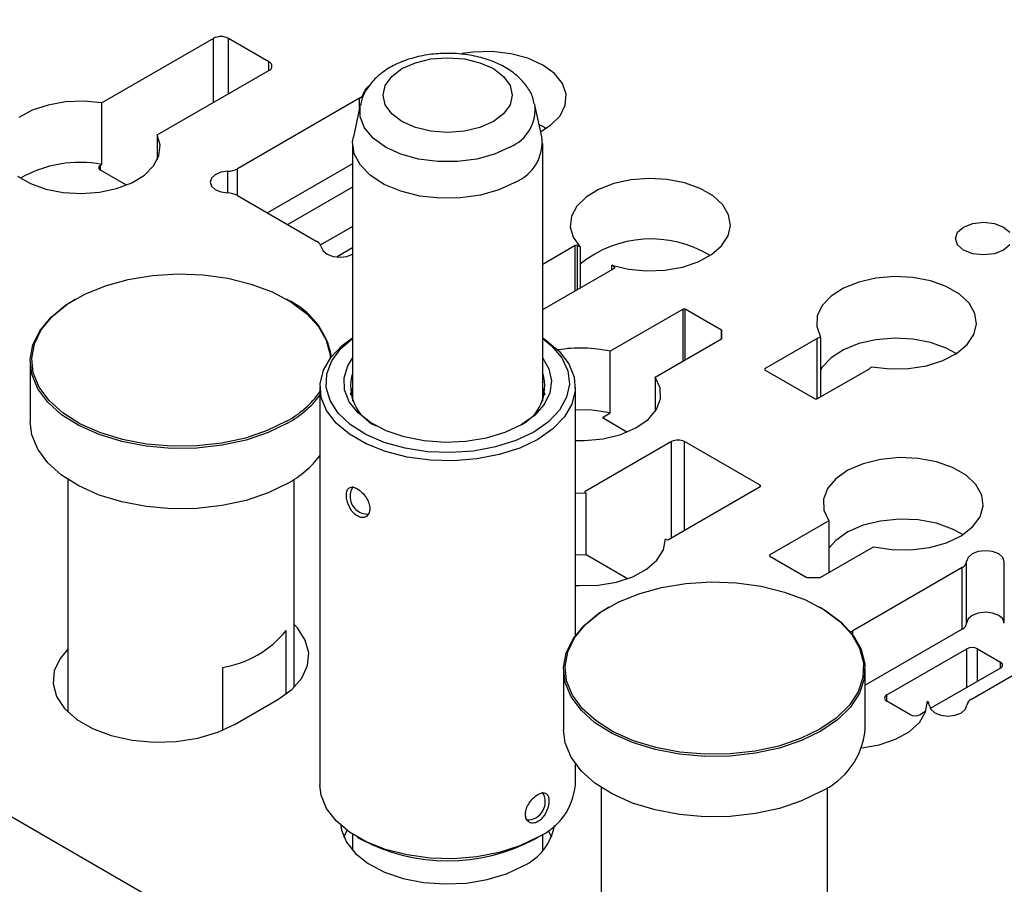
# Model space of a CAD drawing. Header units: inches. Extents: x 1880 to 2363, y -453 to -54.
# Tile 961 of 1056: x 2235.49 to 2238.75, y -428.82 to -425.96. Entities that reach past the tile are written whole.
import ezdxf

# ---------------------------------------------------------------- set-up
doc = ezdxf.new("R2010")
doc.units = ezdxf.units.IN
doc.header["$LTSCALE"] = 0.5
doc.header["$MEASUREMENT"] = 0
doc.layers.add('ST1-M-S', color=193, linetype='Continuous')
doc.layers.add('SVE-M-S', color=8, linetype='Continuous')

msp = doc.modelspace()

# ---------------------------------------------------------------- linework, layer by layer
at = {"layer": 'ST1-M-S', "linetype": 'Continuous', "lineweight": 25}
for p, q in [((2230.36616, -425.65645), (2238.14434, -430.1467)), ((2236.13085, -426.01873), (2235.76068, -426.23243)), ((2236.13085, -426.231), (2236.13085, -426.01873)), ((2236.3147, -426.09629), (2236.18035, -426.01873)), ((2236.18035, -426.20243), (2236.18035, -426.01873)), ((2236.99184, -426.06416), (2236.95462, -426.06928)), ((2237.05451, -426.06259), (2236.99184, -426.06416)), ((2237.11607, -426.06954), (2237.05451, -426.06259)), ((2237.17309, -426.08464), (2237.11607, -426.06954)), ((2236.3147, -426.12487), (2236.3147, -426.09629)), ((2237.22238, -426.10705), (2237.17309, -426.08464)), ((2237.26119, -426.1355), (2237.22238, -426.10705)), ((2235.94452, -426.33856), (2236.3147, -426.12487)), ((2237.28734, -426.16842), (2237.26119, -426.1355)), ((2236.64606, -426.17648), (2236.63531, -426.18557)), ((2237.2994, -426.20396), (2237.28734, -426.16842)), ((2236.63531, -426.18557), (2236.62935, -426.19857)), ((2236.62935, -426.20707), (2236.62935, -426.19857)), ((2237.29667, -426.24014), (2237.2994, -426.20396)), ((2235.58251, -426.23957), (2235.53013, -426.25715)), ((2235.64042, -426.2293), (2235.58251, -426.23957)), ((2235.70086, -426.22688), (2235.64042, -426.2293)), ((2235.76068, -426.23243), (2235.70086, -426.22688)), ((2235.76068, -426.43657), (2235.76068, -426.23243)), ((2236.61483, -426.21693), (2236.20994, -426.45067)), ((2236.61483, -426.25065), (2236.61483, -426.21693)), ((2237.27931, -426.27494), (2237.29667, -426.24014)), ((2235.53013, -426.25715), (2235.48603, -426.28113)), ((2237.24829, -426.30641), (2237.27931, -426.27494)), ((2237.22238, -426.31118), (2237.21076, -426.30487)), ((2237.21569, -426.32753), (2237.24829, -426.30641)), ((2235.94452, -426.33856), (2235.94452, -426.42143)), ((2235.95414, -426.3731), (2235.94452, -426.33856)), ((2237.23271, -426.31749), (2237.22238, -426.31118)), ((2235.94994, -426.40799), (2235.95414, -426.3731)), ((2235.93215, -426.44142), (2235.94994, -426.40799)), ((2235.75608, -426.43922), (2235.76068, -426.43657)), ((2235.75608, -426.45555), (2235.75608, -426.43922)), ((2235.9017, -426.47165), (2235.93215, -426.44142)), ((2236.59194, -426.43429), (2236.30989, -426.59711)), ((2235.84207, -426.50519), (2235.75608, -426.45555)), ((2235.86016, -426.49712), (2235.9017, -426.47165)), ((2236.13684, -426.47046), (2236.12442, -426.48183)), ((2236.15562, -426.46249), (2236.13684, -426.47046)), ((2236.17814, -426.45906), (2236.15562, -426.46249)), ((2236.17814, -426.53103), (2236.17814, -426.45906)), ((2236.20994, -426.53942), (2236.20994, -426.45067)), ((2235.48098, -426.4753), (2235.52382, -426.50003)), ((2235.52382, -426.50003), (2235.57525, -426.51851)), ((2235.80971, -426.51648), (2235.86016, -426.49712)), ((2236.12442, -426.48183), (2236.12008, -426.49505)), ((2236.12008, -426.49505), (2236.12442, -426.50826)), ((2237.45776, -426.49968), (2237.40731, -426.51906)), ((2237.51451, -426.48741), (2237.45776, -426.49968)), ((2237.5746, -426.48289), (2237.51451, -426.48741)), ((2237.63491, -426.48635), (2237.5746, -426.48289)), ((2237.69228, -426.49762), (2237.63491, -426.48635)), ((2237.74373, -426.5161), (2237.69228, -426.49762)), ((2235.57525, -426.51851), (2235.63261, -426.52978)), ((2235.63261, -426.52978), (2235.69289, -426.53325)), ((2235.69289, -426.53325), (2235.75297, -426.52874)), ((2235.75297, -426.52874), (2235.80971, -426.51648)), ((2236.12442, -426.50826), (2236.13684, -426.51963)), ((2236.13684, -426.51963), (2236.15562, -426.5276)), ((2236.15562, -426.5276), (2236.17814, -426.53103)), ((2236.59194, -426.51185), (2236.37706, -426.63589)), ((2237.40731, -426.51906), (2237.36578, -426.54454)), ((2237.78659, -426.54084), (2237.74373, -426.5161)), ((2236.20994, -426.53942), (2236.47341, -426.69151)), ((2237.36578, -426.54454), (2237.33534, -426.5748)), ((2237.8186, -426.57055), (2237.78659, -426.54084)), ((2237.83812, -426.60367), (2237.8186, -426.57055)), ((2237.33534, -426.5748), (2237.31758, -426.60825)), ((2237.84412, -426.63848), (2237.83812, -426.60367)), ((2237.31758, -426.60825), (2237.31343, -426.64315)), ((2238.61721, -426.6438), (2238.64763, -426.63207)), ((2238.64763, -426.63207), (2238.6835, -426.62795)), ((2238.6835, -426.62795), (2238.71938, -426.63207)), ((2238.71938, -426.63207), (2238.7498, -426.6438)), ((2236.48562, -426.70303), (2236.59194, -426.64166)), ((2237.31343, -426.64315), (2237.32309, -426.67768)), ((2237.83629, -426.67317), (2237.84412, -426.63848)), ((2238.58975, -426.68207), (2238.59689, -426.66136)), ((2238.59689, -426.66136), (2238.61721, -426.6438)), ((2238.7498, -426.6438), (2238.77012, -426.66136)), ((2237.32309, -426.67768), (2237.34606, -426.71006)), ((2237.81503, -426.70593), (2237.83629, -426.67317)), ((2238.59689, -426.70278), (2238.58975, -426.68207)), ((2236.48793, -426.70987), (2236.49389, -426.72288)), ((2236.49389, -426.72288), (2236.50768, -426.73371)), ((2236.50768, -426.73371), (2236.52739, -426.74089)), ((2236.59194, -426.71309), (2236.54026, -426.74293)), ((2236.57316, -426.74089), (2236.59194, -426.73421)), ((2237.3301, -426.70493), (2237.22186, -426.76741)), ((2237.3301, -426.85433), (2237.3301, -426.70493)), ((2237.34606, -426.71006), (2237.33717, -426.70493)), ((2237.33717, -426.85025), (2237.33717, -426.70493)), ((2237.34606, -426.71006), (2237.34606, -426.84511)), ((2237.73732, -426.75903), (2237.78146, -426.73506)), ((2237.78146, -426.73506), (2237.81503, -426.70593)), ((2238.61721, -426.72034), (2238.59689, -426.70278)), ((2238.64763, -426.73207), (2238.61721, -426.72034)), ((2238.6835, -426.73619), (2238.64763, -426.73207)), ((2238.71938, -426.73207), (2238.6835, -426.73619)), ((2238.7498, -426.72034), (2238.71938, -426.73207)), ((2238.77012, -426.70278), (2238.7498, -426.72034)), ((2236.52739, -426.74089), (2236.55027, -426.74339)), ((2236.55027, -426.74339), (2236.57316, -426.74089)), ((2237.68492, -426.7766), (2237.73732, -426.75903)), ((2237.22186, -426.91682), (2237.4595, -426.77963)), ((2237.4595, -426.77554), (2237.45061, -426.77041)), ((2237.45061, -426.78476), (2237.45061, -426.77041)), ((2237.45061, -426.77041), (2237.50669, -426.78368)), ((2237.4595, -426.77963), (2237.4595, -426.77554)), ((2237.50669, -426.78368), (2237.56652, -426.78925)), ((2237.56652, -426.78925), (2237.62698, -426.78685)), ((2237.62698, -426.78685), (2237.68492, -426.7766)), ((2238.26933, -426.82593), (2238.21884, -426.84622)), ((2238.32656, -426.8129), (2238.26933, -426.82593)), ((2238.38744, -426.80782), (2238.32656, -426.8129)), ((2238.44872, -426.81097), (2238.38744, -426.80782)), ((2238.5071, -426.82217), (2238.44872, -426.81097)), ((2238.55944, -426.84083), (2238.5071, -426.82217)), ((2238.21884, -426.84622), (2238.17778, -426.87267)), ((2238.60294, -426.86594), (2238.55944, -426.84083)), ((2238.17778, -426.87267), (2238.14838, -426.90387)), ((2238.63527, -426.89616), (2238.60294, -426.86594)), ((2238.65467, -426.92986), (2238.63527, -426.89616)), ((2237.6873, -426.91631), (2237.44608, -427.05557)), ((2237.6873, -427.08776), (2237.6873, -426.91631)), ((2237.81458, -426.9857), (2237.69438, -426.91631)), ((2237.69438, -427.08367), (2237.69438, -426.91631)), ((2238.14838, -426.90387), (2238.1322, -426.93813)), ((2238.66012, -426.96523), (2238.65467, -426.92986)), ((2238.1322, -426.93813), (2238.13012, -426.97362)), ((2237.81458, -427.01428), (2237.81458, -426.9857)), ((2237.81605, -427.01224), (2237.81605, -426.98775)), ((2238.13012, -426.97362), (2238.14224, -427.00844)), ((2238.65132, -427.00038), (2238.66012, -426.96523)), ((2237.59457, -427.14129), (2237.81458, -427.01428)), ((2238.13132, -427.01308), (2237.95985, -427.11207)), ((2238.13132, -427.21284), (2238.13132, -427.01308)), ((2238.14224, -427.00844), (2238.14224, -427.2068)), ((2238.32656, -427.01704), (2238.26933, -427.03007)), ((2238.38744, -427.01196), (2238.32656, -427.01704)), ((2238.44872, -427.0151), (2238.38744, -427.01196)), ((2238.5071, -427.0263), (2238.44872, -427.0151)), ((2238.55944, -427.04496), (2238.5071, -427.0263)), ((2238.62875, -427.03342), (2238.65132, -427.00038)), ((2237.44608, -427.2597), (2237.44608, -427.05557)), ((2238.21884, -427.05036), (2238.17778, -427.07681)), ((2238.26933, -427.03007), (2238.21884, -427.05036)), ((2238.59279, -427.0631), (2238.55944, -427.04496)), ((2238.5936, -427.06257), (2238.62875, -427.03342)), ((2238.17778, -427.07681), (2238.14838, -427.108)), ((2238.49375, -427.10324), (2238.54778, -427.08627)), ((2238.54778, -427.08627), (2238.5936, -427.06257)), ((2237.95985, -427.11819), (2237.95985, -427.11207)), ((2237.95985, -427.11819), (2238.12249, -427.21208)), ((2238.13309, -427.21208), (2238.30457, -427.11309)), ((2238.14838, -427.108), (2238.14224, -427.11776)), ((2238.3126, -427.10679), (2238.37291, -427.11378)), ((2238.37291, -427.11378), (2238.43439, -427.11258)), ((2238.43439, -427.11258), (2238.49375, -427.10324)), ((2237.59457, -427.14129), (2237.59457, -427.25465)), ((2237.61076, -427.17643), (2237.59457, -427.14129)), ((2237.61215, -427.21279), (2237.61076, -427.17643)), ((2237.59866, -427.24831), (2237.61215, -427.21279)), ((2237.3852, -427.25036), (2237.33013, -427.24918)), ((2237.44608, -427.2597), (2237.3852, -427.25036)), ((2237.57106, -427.281), (2237.59866, -427.24831)), ((2237.42214, -427.27352), (2237.44608, -427.2597)), ((2237.42214, -427.2776), (2237.42214, -427.27352)), ((2237.50106, -427.32316), (2237.42214, -427.2776)), ((2237.53089, -427.30902), (2237.57106, -427.281)), ((2237.48042, -427.33078), (2237.53089, -427.30902)), ((2237.33013, -427.3509), (2237.36037, -427.35107)), ((2237.36037, -427.35107), (2237.42249, -427.34507)), ((2237.64936, -427.35458), (2237.36298, -427.5199)), ((2237.42249, -427.34507), (2237.48042, -427.33078)), ((2237.64936, -427.67298), (2237.64936, -427.35458)), ((2237.94281, -427.49949), (2237.69179, -427.35458)), ((2237.69179, -427.64849), (2237.69179, -427.35458)), ((2238.34197, -427.41363), (2238.28404, -427.42792)), ((2238.4041, -427.40762), (2238.34197, -427.41363)), ((2238.46693, -427.41024), (2238.4041, -427.40762)), ((2238.52693, -427.42132), (2238.46693, -427.41024)), ((2238.23357, -427.44968), (2238.1934, -427.47769)), ((2238.28404, -427.42792), (2238.23357, -427.44968)), ((2238.58071, -427.44026), (2238.52693, -427.42132)), ((2238.62525, -427.46597), (2238.58071, -427.44026)), ((2238.1934, -427.47769), (2238.1658, -427.51038)), ((2238.65805, -427.49702), (2238.62525, -427.46597)), ((2237.63875, -427.6791), (2237.94281, -427.50358)), ((2237.94281, -427.50358), (2237.94281, -427.49949)), ((2238.1658, -427.51038), (2238.15232, -427.54591)), ((2238.67725, -427.53165), (2238.65805, -427.49702)), ((2237.3662, -427.52585), (2237.33013, -427.52701)), ((2237.36298, -427.52399), (2237.36298, -427.5199)), ((2237.36298, -427.52399), (2237.3662, -427.52585)), ((2237.3662, -427.72998), (2237.3662, -427.52585)), ((2238.15232, -427.54591), (2238.15371, -427.58226)), ((2238.68178, -427.56793), (2238.67725, -427.53165)), ((2238.15371, -427.58226), (2238.16989, -427.61741)), ((2238.67137, -427.60379), (2238.68178, -427.56793)), ((2238.4041, -427.61176), (2238.34197, -427.61777)), ((2238.46693, -427.61437), (2238.4041, -427.61176)), ((2238.52693, -427.62546), (2238.46693, -427.61437)), ((2238.64663, -427.63723), (2238.67137, -427.60379)), ((2238.16989, -427.61741), (2237.97463, -427.73013)), ((2238.16989, -427.61741), (2238.16989, -427.78885)), ((2238.28404, -427.63205), (2238.23357, -427.65381)), ((2238.34197, -427.61777), (2238.28404, -427.63205)), ((2238.58071, -427.64439), (2238.52693, -427.62546)), ((2238.61464, -427.66279), (2238.58071, -427.64439)), ((2238.60893, -427.66637), (2238.64663, -427.63723)), ((2237.62181, -427.71326), (2237.62846, -427.67725)), ((2237.62846, -427.67725), (2237.63168, -427.6791)), ((2238.23357, -427.65381), (2238.1934, -427.68183)), ((2238.5604, -427.68956), (2238.60893, -427.66637)), ((2237.6007, -427.74736), (2237.62181, -427.71326)), ((2238.14434, -427.80361), (2238.31839, -427.70313)), ((2238.1934, -427.68183), (2238.16989, -427.70818)), ((2238.31839, -427.70313), (2238.37926, -427.71247)), ((2238.37926, -427.71247), (2238.44224, -427.71328)), ((2238.44224, -427.71328), (2238.50378, -427.70549)), ((2238.50378, -427.70549), (2238.5604, -427.68956)), ((2237.3662, -427.72998), (2237.33013, -427.73115)), ((2237.5034, -427.80918), (2237.3662, -427.72998)), ((2237.97463, -427.73421), (2237.97463, -427.73013)), ((2237.97463, -427.73421), (2238.09484, -427.80361)), ((2238.63179, -427.73827), (2238.62693, -427.75201)), ((2238.64537, -427.72663), (2238.63179, -427.73827)), ((2238.6656, -427.71887), (2238.64537, -427.72663)), ((2238.68943, -427.71614), (2238.6656, -427.71887)), ((2238.71327, -427.71887), (2238.68943, -427.71614)), ((2238.7335, -427.72663), (2238.71327, -427.71887)), ((2238.74707, -427.73827), (2238.7335, -427.72663)), ((2238.75193, -427.75201), (2238.74707, -427.73827)), ((2237.5206, -427.80244), (2237.56633, -427.77765)), ((2237.56633, -427.77765), (2237.6007, -427.74736)), ((2238.61229, -427.77226), (2238.25039, -427.98118)), ((2238.61229, -427.9764), (2238.61229, -427.77226)), ((2238.62693, -427.95615), (2238.62693, -427.75201)), ((2238.75193, -427.95615), (2238.75193, -427.75201)), ((2237.46607, -427.82035), (2237.5206, -427.80244)), ((2238.09837, -427.80445), (2238.1408, -427.80445)), ((2237.33013, -427.8312), (2237.34311, -427.83194)), ((2237.34311, -427.83194), (2237.40579, -427.83037)), ((2237.40579, -427.83037), (2237.46607, -427.82035)), ((2238.63179, -427.94241), (2238.62693, -427.95615)), ((2238.64537, -427.93077), (2238.63179, -427.94241)), ((2238.6656, -427.923), (2238.64537, -427.93077)), ((2238.68943, -427.92027), (2238.6656, -427.923)), ((2238.71327, -427.923), (2238.68943, -427.92027)), ((2238.7335, -427.93077), (2238.71327, -427.923)), ((2238.74707, -427.94241), (2238.7335, -427.93077)), ((2238.75193, -427.95615), (2238.74707, -427.94241)), ((2236.4087, -427.97221), (2236.39801, -427.96099)), ((2236.43518, -428.01204), (2236.4087, -427.97221)), ((2238.25039, -427.99594), (2238.25039, -427.98118)), ((2238.61229, -427.9764), (2238.29078, -428.162)), ((2238.64283, -428.20774), (2239.00474, -427.99881)), ((2236.44674, -428.05418), (2236.43518, -428.01204)), ((2235.64801, -428.04263), (2235.62228, -428.07337)), ((2236.44287, -428.09678), (2236.44674, -428.05418)), ((2238.3624, -428.19413), (2238.62756, -428.04106)), ((2238.62756, -428.16964), (2238.62756, -428.04106)), ((2238.66292, -428.04106), (2238.73893, -428.08494)), ((2238.66292, -428.14923), (2238.66292, -428.04106)), ((2235.62228, -428.07337), (2235.60316, -428.11457)), ((2236.42375, -428.13799), (2236.44287, -428.09678)), ((2238.73893, -428.10535), (2238.50657, -428.23949)), ((2238.73893, -428.10535), (2238.73893, -428.08494)), ((2235.60316, -428.11457), (2235.59929, -428.15718)), ((2236.3902, -428.176), (2236.42375, -428.13799)), ((2235.59929, -428.15718), (2235.61085, -428.19932)), ((2235.61085, -428.19932), (2235.63733, -428.23914)), ((2236.34369, -428.20916), (2236.3902, -428.176)), ((2238.3624, -428.21454), (2238.3624, -428.19413)), ((2236.20227, -428.2908), (2236.34369, -428.20916)), ((2238.43841, -428.25843), (2238.3624, -428.21454)), ((2238.49126, -428.25052), (2238.49697, -428.21421)), ((2238.49697, -428.21421), (2238.49697, -428.22298)), ((2238.50319, -428.22798), (2238.50805, -428.24173)), ((2238.62333, -428.24173), (2238.62819, -428.22798)), ((2235.63733, -428.23914), (2235.67758, -428.27492)), ((2238.47084, -428.28503), (2238.49126, -428.25052)), ((2238.49223, -428.24777), (2238.47377, -428.25843)), ((2238.50805, -428.24173), (2238.52162, -428.25336)), ((2238.52162, -428.25336), (2238.54185, -428.26113)), ((2238.54185, -428.26113), (2238.56569, -428.26386)), ((2238.56569, -428.26386), (2238.58953, -428.26113)), ((2238.58953, -428.26113), (2238.60976, -428.25336)), ((2238.60976, -428.25336), (2238.62333, -428.24173)), ((2235.67758, -428.27492), (2235.72984, -428.30509)), ((2236.14483, -428.31765), (2236.20227, -428.2908)), ((2238.43688, -428.31578), (2238.47084, -428.28503)), ((2235.72984, -428.30509), (2235.79182, -428.32833)), ((2235.79182, -428.32833), (2235.86081, -428.34362)), ((2236.07899, -428.33702), (2236.14483, -428.31765)), ((2238.39131, -428.34102), (2238.43688, -428.31578)), ((2235.86081, -428.34362), (2235.9338, -428.35029)), ((2235.9338, -428.35029), (2236.0076, -428.34806)), ((2236.0076, -428.34806), (2236.07899, -428.33702)), ((2238.27999, -428.36929), (2238.33669, -428.35934)), ((2238.33669, -428.35934), (2238.39131, -428.34102)), ((2236.55304, -428.62652), (2236.55541, -428.64178)), ((2236.55541, -428.64178), (2236.57161, -428.68209)), ((2236.57161, -428.68209), (2236.60155, -428.7197)), ((2236.60155, -428.7197), (2236.64398, -428.75306)), ((2236.64398, -428.75306), (2236.69718, -428.78081)), ((2236.69718, -428.78081), (2236.75896, -428.8018)), ((2237.03834, -428.80589), (2237.10188, -428.78673)), ((2237.10188, -428.78673), (2237.15745, -428.76057)), ((2236.75896, -428.8018), (2236.8268, -428.81519)), ((2236.8268, -428.81519), (2236.89792, -428.82042)), ((2236.89792, -428.82042), (2236.96941, -428.81728)), ((2236.96941, -428.81728), (2237.03834, -428.80589))]:
    msp.add_line(p, q, dxfattribs=at)
for centre, radius, start, end in [((2236.1556, -426.0665), 0.0538, 62.60967, 117.39033), ((2236.30927, -426.11058), 0.01528, 290.78342, 69.21658), ((2236.60351, -426.19306), 0.02642, 295.37167, 347.95607), ((2235.68721, -426.82379), 0.39414, 79.25788, 119.88323), ((2235.75918, -426.44738), 0.00873, 110.78342, 249.21658), ((2236.17658, -426.38863), 0.07044, 271.26359, 298.26396), ((2236.17658, -426.60146), 0.07044, 61.73604, 88.73641), ((2236.46209, -426.71539), 0.02642, 12.04393, 64.62833), ((2237.58143, -427.05879), 0.37538, 58.65119, 128.82935), ((2237.33364, -426.71175), 0.00769, 62.60967, 117.39033), ((2237.45873, -426.77759), 0.00218, 290.78342, 69.21658), ((2237.69084, -426.92313), 0.00769, 62.60967, 117.39033), ((2237.81355, -426.98799), 0.00251, 5.6948, 65.62534), ((2237.81355, -427.01199), 0.00251, 294.37466, 354.3052), ((2238.157, -427.05836), 0.05206, 106.46678, 119.55084), ((2237.34771, -427.49442), 0.44974, 77.36607, 99.66672), ((2237.96101, -427.11513), 0.00327, 110.78342, 249.21658), ((2238.28828, -427.08407), 0.03327, 299.29877, 316.94936), ((2238.12779, -427.20184), 0.01153, 242.60967, 297.39033), ((2237.42291, -427.27556), 0.00218, 110.78342, 249.21658), ((2237.67057, -427.39552), 0.04611, 62.60967, 117.39033), ((2237.94203, -427.50154), 0.00218, 290.78342, 69.21658), ((2237.36376, -427.52195), 0.00218, 110.78342, 249.21658), ((2237.63522, -427.67228), 0.00769, 242.60967, 297.39033), ((2237.9754, -427.73217), 0.00218, 110.78342, 249.21658), ((2238.60184, -427.74928), 0.02524, 294.4561, 353.78851), ((2238.09823, -427.79724), 0.00721, 241.95976, 271.1441), ((2238.14094, -427.79724), 0.00721, 268.8559, 298.04024), ((2238.60184, -427.95342), 0.02524, 294.4561, 353.78851), ((2238.22277, -427.93271), 0.05579, 290.0481, 299.67009), ((2238.64524, -428.07517), 0.03843, 62.60967, 117.39033), ((2238.73506, -428.09514), 0.01092, 290.78342, 69.21658), ((2238.36627, -428.20434), 0.01092, 110.78342, 249.21658), ((2238.48283, -428.22888), 0.02038, 2.52357, 46.05674), ((2238.65328, -428.23071), 0.02524, 114.4561, 173.78851), ((2238.45609, -428.22431), 0.03843, 242.60967, 297.39033), ((2237.08191, -428.59553), 0.18151, 294.592, 350.16814)]:
    msp.add_arc(centre, radius, start, end, dxfattribs=at)
at = {"layer": 'SVE-M-S', "linetype": 'Continuous', "lineweight": 25}
for p, q in [((2236.75545, -426.11907), (2236.79981, -426.09942)), ((2236.79981, -426.09942), (2236.85146, -426.08706)), ((2236.85146, -426.08706), (2236.9069, -426.08285)), ((2236.9069, -426.08285), (2236.96233, -426.08706)), ((2236.96233, -426.08706), (2237.01399, -426.09942)), ((2237.01399, -426.09942), (2237.05835, -426.11907)), ((2236.70002, -426.17449), (2236.72141, -426.14467)), ((2236.72141, -426.14467), (2236.75545, -426.11907)), ((2237.05835, -426.11907), (2237.09238, -426.14467)), ((2237.09238, -426.14467), (2237.11378, -426.17449)), ((2236.69272, -426.20649), (2236.70002, -426.17449)), ((2237.11378, -426.17449), (2237.12108, -426.20649)), ((2236.70002, -426.2385), (2236.69272, -426.20649)), ((2237.12108, -426.20649), (2237.11378, -426.2385)), ((2236.61745, -426.23863), (2236.59439, -426.34456)), ((2236.61701, -426.24077), (2236.61736, -426.23903)), ((2236.61701, -426.27848), (2236.61701, -426.24077)), ((2236.72141, -426.26832), (2236.70002, -426.2385)), ((2237.11378, -426.2385), (2237.09238, -426.26832)), ((2237.2194, -426.34456), (2237.19635, -426.23863)), ((2236.75545, -426.29392), (2236.72141, -426.26832)), ((2237.09238, -426.26832), (2237.05835, -426.29392)), ((2236.63155, -426.31525), (2236.61701, -426.27848)), ((2236.79981, -426.31357), (2236.75545, -426.29392)), ((2237.05835, -426.29392), (2237.01399, -426.31357)), ((2236.65989, -426.34922), (2236.63155, -426.31525)), ((2236.85146, -426.32592), (2236.79981, -426.31357)), ((2236.9069, -426.33014), (2236.85146, -426.32592)), ((2236.96233, -426.32592), (2236.9069, -426.33014)), ((2237.01399, -426.31357), (2236.96233, -426.32592)), ((2236.59194, -426.36723), (2236.59194, -427.22026)), ((2236.59205, -426.36231), (2236.59439, -426.34456)), ((2236.59758, -426.40149), (2236.59205, -426.36231)), ((2236.70062, -426.37871), (2236.65989, -426.34922)), ((2237.22186, -427.22026), (2237.22186, -426.36723)), ((2236.61757, -426.43908), (2236.59758, -426.40149)), ((2236.75169, -426.40222), (2236.70062, -426.37871)), ((2236.81055, -426.41858), (2236.75169, -426.40222)), ((2237.0621, -426.40222), (2237.00325, -426.41858)), ((2237.11318, -426.37871), (2237.0621, -426.40222)), ((2236.65109, -426.47331), (2236.61757, -426.43908)), ((2236.87424, -426.42697), (2236.81055, -426.41858)), ((2236.93956, -426.42697), (2236.87424, -426.42697)), ((2237.00325, -426.41858), (2236.93956, -426.42697)), ((2236.69657, -426.50257), (2236.65109, -426.47331)), ((2236.75189, -426.52551), (2236.69657, -426.50257)), ((2237.12961, -426.4958), (2237.07653, -426.52043)), ((2236.81445, -426.54104), (2236.75189, -426.52551)), ((2237.01551, -426.5379), (2236.94942, -426.54739)), ((2237.07653, -426.52043), (2237.01551, -426.5379)), ((2236.88134, -426.54845), (2236.81445, -426.54104)), ((2236.94942, -426.54739), (2236.88134, -426.54845)), ((2235.92902, -426.80444), (2236.01251, -426.79931)), ((2236.01251, -426.79931), (2236.0963, -426.80239)), ((2235.77249, -426.83855), (2235.84824, -426.81765)), ((2235.84824, -426.81765), (2235.92902, -426.80444)), ((2236.0963, -426.80239), (2236.17798, -426.81361)), ((2236.17798, -426.81361), (2236.2552, -426.83263)), ((2236.2552, -426.83263), (2236.32574, -426.85891)), ((2235.70394, -426.86653), (2235.77249, -426.83855)), ((2236.32574, -426.85891), (2236.38757, -426.8917)), ((2235.64075, -426.90303), (2235.6694, -426.88502)), ((2235.64457, -426.9008), (2235.70394, -426.86653)), ((2235.67294, -426.88297), (2235.6694, -426.88502)), ((2236.37663, -426.88502), (2236.37309, -426.88297)), ((2236.38757, -426.8917), (2236.43892, -426.93005)), ((2235.59178, -426.943), (2235.64075, -426.90303)), ((2235.59609, -426.94038), (2235.64457, -426.9008)), ((2236.43892, -426.93005), (2236.4783, -426.97285)), ((2235.55522, -426.98717), (2235.59178, -426.943)), ((2235.5599, -426.98411), (2235.59609, -426.94038)), ((2235.53211, -427.03428), (2235.55522, -426.98717)), ((2235.53702, -427.03074), (2235.5599, -426.98411)), ((2236.4783, -426.97285), (2236.50458, -427.01888)), ((2236.50458, -427.01888), (2236.51701, -427.06682)), ((2236.55272, -427.04673), (2236.59194, -427.01274)), ((2236.55774, -427.03637), (2236.59194, -427.01125)), ((2237.22186, -427.01125), (2237.2325, -427.01836)), ((2237.22186, -427.01274), (2237.25148, -427.03713)), ((2237.2325, -427.01836), (2237.27664, -427.05556)), ((2235.52313, -427.08296), (2235.53211, -427.03428)), ((2235.52813, -427.07894), (2235.53702, -427.03074)), ((2236.51973, -427.07576), (2236.55774, -427.03637)), ((2236.52252, -427.08744), (2236.55272, -427.04673)), ((2237.25148, -427.03713), (2237.285, -427.07696)), ((2237.27664, -427.05556), (2237.30819, -427.0968)), ((2235.52301, -427.08908), (2235.52301, -427.28914)), ((2235.52852, -427.13182), (2235.52313, -427.08296)), ((2235.53347, -427.12731), (2235.52813, -427.07894)), ((2236.49491, -427.11851), (2236.51973, -427.07576)), ((2236.50621, -427.13072), (2236.52252, -427.08744)), ((2236.51701, -427.06682), (2236.51788, -427.07822)), ((2236.5757, -427.10367), (2236.59194, -427.07782)), ((2237.22186, -427.07782), (2237.24247, -427.11342)), ((2237.285, -427.07696), (2237.30485, -427.11974)), ((2236.48412, -427.16317), (2236.49491, -427.11851)), ((2236.5634, -427.14327), (2236.5757, -427.10367)), ((2237.24247, -427.11342), (2237.25128, -427.15334)), ((2237.30485, -427.11974), (2237.31033, -427.16392)), ((2237.30819, -427.0968), (2237.32607, -427.14069)), ((2235.54815, -427.17944), (2235.52852, -427.13182)), ((2235.5529, -427.17446), (2235.53347, -427.12731)), ((2236.50438, -427.17499), (2236.50621, -427.13072)), ((2236.56517, -427.1835), (2236.5634, -427.14327)), ((2237.25128, -427.15334), (2237.24598, -427.19346)), ((2237.32607, -427.14069), (2237.32967, -427.18573)), ((2235.58143, -427.22447), (2235.54815, -427.17944)), ((2235.58585, -427.21904), (2235.5529, -427.17446)), ((2236.48367, -427.17445), (2236.48367, -428.49249)), ((2236.48773, -427.2082), (2236.48412, -427.16317)), ((2236.51711, -427.21867), (2236.50438, -427.17499)), ((2236.58093, -427.2227), (2236.56517, -427.1835)), ((2236.58609, -427.19495), (2236.59194, -427.17847)), ((2237.22186, -427.17847), (2237.22882, -427.19936)), ((2237.31033, -427.16392), (2237.30122, -427.20789)), ((2237.32967, -427.18573), (2237.31888, -427.23039)), ((2237.33013, -427.99736), (2237.33013, -427.17445)), ((2235.62742, -427.26561), (2235.58143, -427.22447)), ((2235.63137, -427.25976), (2235.58585, -427.21904)), ((2236.50561, -427.25209), (2236.48773, -427.2082)), ((2236.54392, -427.26017), (2236.51711, -427.21867)), ((2236.61003, -427.25926), (2236.58093, -427.2227)), ((2236.58497, -427.19936), (2236.58609, -427.19495)), ((2237.24598, -427.19346), (2237.22681, -427.23215)), ((2237.30122, -427.20789), (2237.27786, -427.25008)), ((2236.53716, -427.29334), (2236.50561, -427.25209)), ((2237.22681, -427.23215), (2237.19454, -427.26781)), ((2237.27786, -427.25008), (2237.24109, -427.28895)), ((2237.31888, -427.23039), (2237.29406, -427.27314)), ((2235.52852, -427.33187), (2235.52301, -427.28914)), ((2235.68479, -427.30166), (2235.62742, -427.26561)), ((2235.68817, -427.29546), (2235.63137, -427.25976)), ((2236.37303, -427.28706), (2236.30884, -427.3183)), ((2236.58385, -427.29798), (2236.54392, -427.26017)), ((2236.65128, -427.29169), (2236.61003, -427.25926)), ((2237.19454, -427.26781), (2237.15049, -427.299)), ((2237.24109, -427.28895), (2237.19225, -427.3231)), ((2237.29406, -427.27314), (2237.25606, -427.31253)), ((2235.75188, -427.33161), (2235.68479, -427.30166)), ((2235.75459, -427.3251), (2235.68817, -427.29546)), ((2236.30884, -427.3183), (2236.23643, -427.34284)), ((2236.37657, -427.29319), (2236.31173, -427.32474)), ((2236.58129, -427.33053), (2236.53716, -427.29334)), ((2236.63545, -427.33075), (2236.58385, -427.29798)), ((2236.703, -427.31867), (2236.65128, -427.29169)), ((2236.76307, -427.33908), (2236.703, -427.31867)), ((2237.15049, -427.299), (2237.09647, -427.32443)), ((2237.25606, -427.31253), (2237.20617, -427.34721)), ((2235.54815, -427.3795), (2235.52852, -427.33187)), ((2235.82678, -427.35457), (2235.75188, -427.33161)), ((2235.82874, -427.34783), (2235.75459, -427.3251)), ((2235.90732, -427.3699), (2235.82678, -427.35457)), ((2235.90848, -427.363), (2235.82874, -427.34783)), ((2236.23643, -427.34284), (2236.15788, -427.35995)), ((2236.23859, -427.34952), (2236.15925, -427.36681)), ((2236.31173, -427.32474), (2236.23859, -427.34952)), ((2236.63652, -427.36242), (2236.58129, -427.33053)), ((2236.69687, -427.3573), (2236.63545, -427.33075)), ((2236.82903, -427.3521), (2236.76307, -427.33908)), ((2236.89817, -427.35718), (2236.82903, -427.3521)), ((2236.96767, -427.35412), (2236.89817, -427.35718)), ((2237.03469, -427.34306), (2236.96767, -427.35412)), ((2237.09647, -427.32443), (2237.03469, -427.34306)), ((2237.13309, -427.3513), (2237.06575, -427.37253)), ((2237.19225, -427.3231), (2237.13309, -427.3513)), ((2237.20617, -427.34721), (2237.14608, -427.37602)), ((2235.58143, -427.42453), (2235.54815, -427.3795)), ((2235.9912, -427.37714), (2235.90732, -427.3699)), ((2235.99151, -427.37018), (2235.90848, -427.363)), ((2236.07598, -427.3761), (2235.9912, -427.37714)), ((2236.07545, -427.36915), (2235.99151, -427.37018)), ((2236.15788, -427.35995), (2236.07545, -427.36915)), ((2236.15925, -427.36681), (2236.07598, -427.3761)), ((2236.70095, -427.3879), (2236.63652, -427.36242)), ((2236.76587, -427.37665), (2236.69687, -427.3573)), ((2236.7724, -427.40611), (2236.70095, -427.3879)), ((2236.83998, -427.38811), (2236.76587, -427.37665)), ((2236.99268, -427.38601), (2236.9165, -427.39127)), ((2237.06575, -427.37253), (2236.99268, -427.38601)), ((2237.14608, -427.37602), (2237.07785, -427.39796)), ((2236.84843, -427.41643), (2236.7724, -427.40611)), ((2236.9165, -427.39127), (2236.83998, -427.38811)), ((2236.92644, -427.41851), (2236.84843, -427.41643)), ((2237.0038, -427.41228), (2236.92644, -427.41851)), ((2237.07785, -427.39796), (2237.0038, -427.41228)), ((2235.62742, -427.46566), (2235.58143, -427.42453)), ((2235.68479, -427.50172), (2235.62742, -427.46566)), ((2235.64801, -427.48006), (2235.64801, -428.25036)), ((2236.39801, -428.16872), (2236.39801, -427.48006)), ((2235.75188, -427.53166), (2235.68479, -427.50172)), ((2236.37657, -427.49324), (2236.31173, -427.5248)), ((2235.82678, -427.55462), (2235.75188, -427.53166)), ((2236.23859, -427.54957), (2236.15925, -427.56686)), ((2236.31173, -427.5248), (2236.23859, -427.54957)), ((2235.90732, -427.56995), (2235.82678, -427.55462)), ((2235.9912, -427.5772), (2235.90732, -427.56995)), ((2236.07598, -427.57616), (2235.9912, -427.5772)), ((2236.15925, -427.56686), (2236.07598, -427.57616)), ((2237.54025, -427.85906), (2237.61601, -427.83816)), ((2237.61601, -427.83816), (2237.69679, -427.82495)), ((2237.69679, -427.82495), (2237.78028, -427.81982)), ((2237.78028, -427.81982), (2237.86406, -427.8229)), ((2237.86406, -427.8229), (2237.94574, -427.83412)), ((2237.94574, -427.83412), (2238.02296, -427.85314)), ((2237.47171, -427.88704), (2237.54025, -427.85906)), ((2238.02296, -427.85314), (2238.09351, -427.87942)), ((2237.40852, -427.92354), (2237.43717, -427.90553)), ((2237.41234, -427.92131), (2237.47171, -427.88704)), ((2237.44071, -427.90348), (2237.43717, -427.90553)), ((2238.09351, -427.87942), (2238.15534, -427.91221)), ((2238.14439, -427.90553), (2238.14086, -427.90348)), ((2238.14439, -427.90553), (2238.15902, -427.91434)), ((2237.35955, -427.96351), (2237.40852, -427.92354)), ((2237.36386, -427.96089), (2237.41234, -427.92131)), ((2238.15534, -427.91221), (2238.20668, -427.95056)), ((2238.15902, -427.91434), (2238.21089, -427.95307)), ((2237.32298, -428.00768), (2237.35955, -427.96351)), ((2237.32766, -428.00462), (2237.36386, -427.96089)), ((2238.20668, -427.95056), (2238.24607, -427.99336)), ((2238.21089, -427.95307), (2238.25066, -427.99631)), ((2236.37206, -428.19067), (2236.37206, -427.98069)), ((2237.29988, -428.05479), (2237.32298, -428.00768)), ((2237.30479, -428.05125), (2237.32766, -428.00462)), ((2238.24607, -427.99336), (2238.27235, -428.03939)), ((2238.25066, -427.99631), (2238.27721, -428.04281)), ((2238.27235, -428.03939), (2238.28478, -428.08733)), ((2237.29089, -428.10347), (2237.29988, -428.05479)), ((2237.29589, -428.09945), (2237.30479, -428.05125)), ((2238.27721, -428.04281), (2238.28977, -428.09123)), ((2236.16011, -428.10304), (2236.16011, -428.31159)), ((2237.29629, -428.15233), (2237.29089, -428.10347)), ((2237.30124, -428.14782), (2237.29589, -428.09945)), ((2238.28478, -428.08733), (2238.283, -428.13578)), ((2238.28977, -428.09123), (2238.28797, -428.14017)), ((2237.29078, -428.10959), (2237.29078, -428.30965)), ((2238.283, -428.13578), (2238.26705, -428.18337)), ((2238.29078, -428.30965), (2238.29078, -428.10959)), ((2237.31591, -428.19996), (2237.29629, -428.15233)), ((2237.32066, -428.19497), (2237.30124, -428.14782)), ((2238.28797, -428.14017), (2238.27186, -428.18824)), ((2237.3492, -428.24498), (2237.31591, -428.19996)), ((2237.35361, -428.23955), (2237.32066, -428.19497)), ((2238.26705, -428.18337), (2238.23741, -428.22872)), ((2238.27186, -428.18824), (2238.24192, -428.23404)), ((2238.23741, -428.22872), (2238.19492, -428.27052)), ((2238.24192, -428.23404), (2238.199, -428.27627)), ((2237.39518, -428.28612), (2237.3492, -428.24498)), ((2237.39914, -428.28027), (2237.35361, -428.23955)), ((2237.45255, -428.32218), (2237.39518, -428.28612)), ((2237.45593, -428.31597), (2237.39914, -428.28027)), ((2238.19492, -428.27052), (2238.1408, -428.30757)), ((2238.199, -428.27627), (2238.14434, -428.3137)), ((2237.29629, -428.35238), (2237.29078, -428.30965)), ((2237.51965, -428.35212), (2237.45255, -428.32218)), ((2237.52236, -428.34561), (2237.45593, -428.31597)), ((2238.1408, -428.30757), (2238.07661, -428.33881)), ((2238.14434, -428.3137), (2238.0795, -428.34525)), ((2237.31591, -428.40001), (2237.29629, -428.35238)), ((2237.59455, -428.37508), (2237.51965, -428.35212)), ((2237.59651, -428.36834), (2237.52236, -428.34561)), ((2238.0042, -428.36335), (2237.92565, -428.38046)), ((2238.07661, -428.33881), (2238.0042, -428.36335)), ((2238.0795, -428.34525), (2238.00636, -428.37003)), ((2237.67509, -428.39041), (2237.59455, -428.37508)), ((2237.67625, -428.38351), (2237.59651, -428.36834)), ((2237.75896, -428.39765), (2237.67509, -428.39041)), ((2237.75928, -428.39069), (2237.67625, -428.38351)), ((2237.84375, -428.39661), (2237.75896, -428.39765)), ((2237.84322, -428.38966), (2237.75928, -428.39069)), ((2237.92565, -428.38046), (2237.84322, -428.38966)), ((2237.92701, -428.38732), (2237.84375, -428.39661)), ((2238.00636, -428.37003), (2237.92701, -428.38732)), ((2237.3492, -428.44504), (2237.31591, -428.40001)), ((2237.33013, -428.49249), (2237.33013, -428.42188)), ((2237.39518, -428.48617), (2237.3492, -428.44504)), ((2236.48773, -428.52624), (2236.48367, -428.49249)), ((2237.45255, -428.52223), (2237.39518, -428.48617)), ((2236.50561, -428.57013), (2236.48773, -428.52624)), ((2237.41578, -428.50057), (2237.41578, -429.27087)), ((2237.51965, -428.55217), (2237.45255, -428.52223)), ((2238.14434, -428.51375), (2238.0795, -428.54531)), ((2238.16578, -429.18923), (2238.16578, -428.50057)), ((2237.59455, -428.57513), (2237.51965, -428.55217)), ((2238.0795, -428.54531), (2238.00636, -428.57008)), ((2236.53716, -428.61138), (2236.50561, -428.57013)), ((2237.67509, -428.59046), (2237.59455, -428.57513)), ((2237.75896, -428.59771), (2237.67509, -428.59046)), ((2237.92701, -428.58737), (2237.84375, -428.59667)), ((2238.00636, -428.57008), (2237.92701, -428.58737)), ((2236.58129, -428.64857), (2236.53716, -428.61138)), ((2237.84375, -428.59667), (2237.75896, -428.59771)), ((2236.56289, -428.66496), (2236.56624, -428.65771)), ((2236.56624, -428.65771), (2236.57424, -428.64354)), ((2236.63652, -428.68045), (2236.58129, -428.64857)), ((2236.59194, -428.65569), (2236.59194, -428.70964)), ((2237.22186, -428.70964), (2237.22186, -428.65569)), ((2237.23955, -428.64354), (2237.2509, -428.66496)), ((2236.60758, -428.66522), (2236.6215, -428.67326)), ((2236.70095, -428.70593), (2236.63652, -428.68045)), ((2237.20617, -428.66525), (2237.14608, -428.69405)), ((2237.19229, -428.67326), (2237.20621, -428.66522)), ((2236.7724, -428.72415), (2236.70095, -428.70593)), ((2236.84843, -428.73447), (2236.7724, -428.72415)), ((2237.07785, -428.71599), (2237.0038, -428.73032)), ((2237.14608, -428.69405), (2237.07785, -428.71599)), ((2236.92644, -428.73655), (2236.84843, -428.73447)), ((2237.0038, -428.73032), (2236.92644, -428.73655))]:
    msp.add_line(p, q, dxfattribs=at)
for centre, radius, start, end in [((2237.06328, -426.25458), 0.13378, 291.90107, 7.87349), ((2237.0745, -426.36081), 0.14581, 292.20611, 6.39591), ((2236.2645, -427.1223), 0.26244, 10.91779, 64.70884), ((2236.72909, -427.17174), 0.14376, 162.55461, 245.92135), ((2237.08502, -427.17188), 0.14351, 293.98807, 17.53596), ((2236.21921, -427.00094), 0.32485, 298.26342, 324.49872), ((2236.21838, -427.00041), 0.33278, 298.38193, 322.86237), ((2236.21838, -427.20046), 0.33278, 298.38193, 322.86237), ((2236.64243, -427.53608), 0.05906, 146.5315, 180), ((2236.64243, -427.53608), 0.05906, 180, 273.64816), ((2236.10405, -427.76118), 0.34643, 279.31311, 320.68151), ((2238.03983, -428.28418), 0.25224, 294.47562, 354.20424), ((2237.12039, -428.47285), 0.21066, 294.02892, 354.65094), ((2237.17137, -428.54872), 0.05906, 266.42327, 33.56852), ((2236.9069, -428.12946), 0.61415, 242.3089, 297.68572)]:
    msp.add_arc(centre, radius, start, end, dxfattribs=at)
for points, knots in [([(2237.19407, -426.23541), (2237.19273, -426.22858), (2237.18864, -426.20788), (2237.16979, -426.17672), (2237.13992, -426.14327), (2237.1001, -426.11477), (2237.05165, -426.09192), (2236.99616, -426.07605), (2236.93659, -426.06802), (2236.87573, -426.06812), (2236.81592, -426.07639), (2236.75926, -426.09289), (2236.70973, -426.11696), (2236.66931, -426.14727), (2236.64017, -426.18218), (2236.6228, -426.2136), (2236.61961, -426.23355), (2236.61865, -426.23952)], [0, 0, 0, 0, 0.0316225, 0.0958628, 0.1622238, 0.2327412, 0.3072483, 0.3835146, 0.4596473, 0.5356332, 0.6119897, 0.6892024, 0.7680014, 0.8400924, 0.9081577, 0.9725216, 1, 1, 1, 1]), ([(2236.5712, -427.5322), (2236.57171, -427.53848), (2236.57273, -427.55104), (2236.58069, -427.5718), (2236.59256, -427.5898), (2236.60749, -427.60243), (2236.62321, -427.60751), (2236.63716, -427.60442), (2236.64683, -427.59389), (2236.65031, -427.57773), (2236.64685, -427.55853), (2236.6372, -427.53914), (2236.62325, -427.52223), (2236.60753, -427.51009), (2236.5926, -427.5045), (2236.58072, -427.5065), (2236.57273, -427.51564), (2236.57172, -427.52667), (2236.5712, -427.5322)], [0, 0, 0, 0, 0.0624859, 0.124982, 0.1874706, 0.2499489, 0.3124372, 0.3749358, 0.4374251, 0.4999038, 0.5623915, 0.6248896, 0.687378, 0.7498574, 0.812346, 0.8748441, 0.9373156, 1, 1, 1, 1]), ([(2237.20617, -428.5238), (2237.20098, -428.52738), (2237.19061, -428.53454), (2237.17661, -428.55182), (2237.16696, -428.5711), (2237.16349, -428.59034), (2237.16695, -428.6065), (2237.17661, -428.61704), (2237.19055, -428.62015), (2237.20628, -428.61508), (2237.22119, -428.60249), (2237.23315, -428.58444), (2237.24082, -428.5639), (2237.24347, -428.54422), (2237.24085, -428.52849), (2237.23319, -428.5192), (2237.22127, -428.51685), (2237.21121, -428.52148), (2237.20617, -428.5238)], [0, 0, 0, 0, 0.062486, 0.1249819, 0.1874706, 0.2499488, 0.3124372, 0.3749358, 0.4374251, 0.4999039, 0.5623916, 0.6248896, 0.6873781, 0.7498573, 0.8123459, 0.8748441, 0.9373155, 1, 1, 1, 1])]:
    msp.add_open_spline(points, degree=3, knots=knots, dxfattribs=at)

doc.saveas('drawing.dxf')
